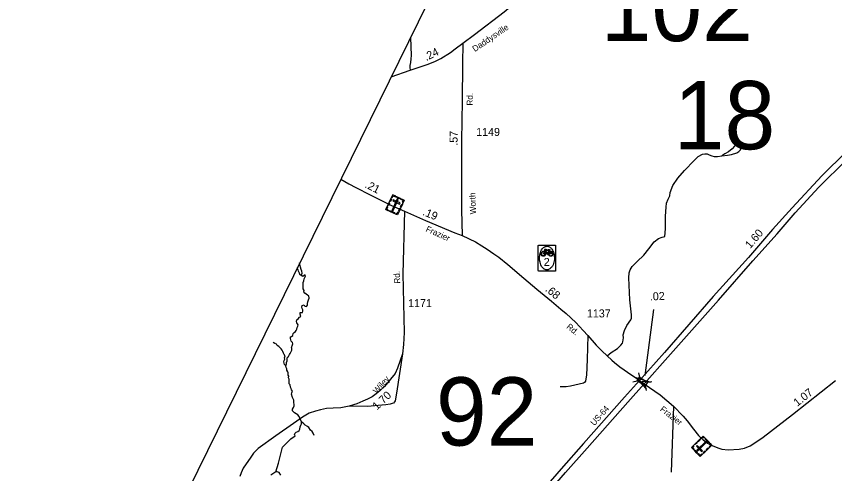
# Model space of a CAD drawing. Extents: x 2220236 to 2384410, y 720751 to 894131.
# Drawn here: x 2231773 to 2244558, y 782323 to 789470 of the extents above; entities that cross this region are included whole.
import ezdxf

# ---------------------------------------------------------------- set-up
doc = ezdxf.new("R2010")
doc.units = 0
doc.layers.add('Default', color=7, linetype='Continuous')

msp = doc.modelspace()

# ---------------------------------------------------------------- linework, layer by layer
at = {"layer": 'Default'}
for p, q in [((2241596, 783859), (2241735, 784887)), ((2241494, 783900), (2241509, 783833)), ((2241403, 783759), (2241471, 783773)), ((2241636, 783751), (2241703, 783765)), ((2241598, 783693), (2241613, 783625)), ((2242042, 783378), (2242004, 782347))]:
    msp.add_line(p, q, dxfattribs=at)
for points in [[(2293118, 894131), (2291904, 891776), (2258822, 829665), (2255410, 823324), (2242089, 797599), (2231460, 775981), (2225011, 762953), (2220576, 753519)], [(2238751, 789053), (2238929, 789188), (2239396, 789540), (2239553, 789672), (2239642, 789752), (2239761, 789881), (2239955, 790133), (2240253, 790547), (2240432, 790793), (2240547, 790917), (2240589, 790951), (2240633, 790984), (2240687, 791008), (2240736, 791032), (2240787, 791050), (2240883, 791079), (2241108, 791106), (2241451, 791165)], [(2237931, 789142), (2237941, 788860), (2237936, 788806), (2237930, 788747), (2237923, 788701), (2237921, 788671), (2237925, 788630)], [(2237628, 788527), (2237925, 788630), (2238064, 788675), (2238189, 788716), (2238309, 788766), (2238405, 788813), (2238554, 788906), (2238628, 788962), (2238751, 789053)], [(2238751, 789053), (2238743, 788727), (2238736, 788152), (2238729, 787524), (2238726, 786985), (2238729, 786444), (2238738, 786043)], [(2246466, 788692), (2245883, 788279), (2245536, 788020), (2245316, 787850), (2245058, 787638), (2244745, 787357), (2244360, 786978), (2243893, 786477), (2243588, 786141), (2243210, 785701), (2242661, 785094), (2241899, 784218), (2241510, 783780)], [(2241584, 783729), (2241953, 784145), (2242742, 785032), (2243280, 785647), (2243658, 786072), (2243943, 786400), (2244313, 786801), (2244745, 787229), (2245081, 787534), (2245351, 787762), (2245590, 787958), (2245941, 788221), (2246502, 788602)], [(2242793, 787292), (2242882, 787298), (2242946, 787310), (2243031, 787336), (2243063, 787359), (2243089, 787385), (2243099, 787417), (2243099, 787445), (2243093, 787459), (2243087, 787469), (2243071, 787477), (2243061, 787481), (2243035, 787477), (2243019, 787467), (2242995, 787441), (2242957, 787399), (2242898, 787355), (2242844, 787320), (2242793, 787292)], [(2241002, 784165), (2241066, 784214), (2241164, 784277), (2241219, 784329), (2241244, 784362), (2241251, 784385), (2241257, 784444), (2241255, 784490), (2241273, 784560), (2241312, 784637), (2241372, 784727), (2241384, 784755), (2241384, 784807), (2241360, 785041), (2241344, 785381), (2241350, 785463), (2241362, 785509), (2241394, 785561), (2241475, 785637), (2241577, 785736), (2241654, 785836), (2241739, 785944), (2241805, 786000), (2241863, 786019), (2241906, 786027), (2241914, 786148), (2241917, 786345), (2241923, 786486), (2241930, 786551), (2241956, 786611), (2241982, 786663), (2241989, 786718), (2242028, 786829), (2242108, 786942), (2242212, 787061), (2242361, 787216), (2242427, 787279), (2242495, 787315), (2242532, 787324), (2242566, 787324), (2242598, 787308), (2242638, 787288), (2242677, 787280), (2242729, 787282), (2242793, 787292)], [(2236841, 786925), (2236967, 786854), (2237077, 786795), (2237303, 786683), (2237634, 786514), (2237835, 786424)], [(2237835, 786424), (2237811, 785448), (2237833, 784527), (2237821, 784341), (2237806, 784195), (2237728, 783972), (2237689, 783888), (2237620, 783800), (2237526, 783683), (2237455, 783624), (2237393, 783568), (2237330, 783525), (2237260, 783486), (2237188, 783454), (2237092, 783415), (2236973, 783380), (2236842, 783354), (2236724, 783345), (2236617, 783340), (2236525, 783322), (2236445, 783300), (2236346, 783268), (2236242, 783208), (2236102, 783107), (2235825, 782913), (2235552, 782714), (2235480, 782641), (2235428, 782565), (2235361, 782476), (2235317, 782407), (2235287, 782334), (2235265, 782276)], [(2237835, 786424), (2238164, 786280), (2238621, 786089), (2238738, 786043)], [(2238738, 786043), (2238944, 785946), (2239046, 785882), (2239130, 785831), (2239232, 785761), (2239310, 785708), (2239454, 785590), (2239704, 785379), (2239904, 785206), (2240133, 785018), (2240280, 784894), (2240361, 784828), (2240513, 784683), (2240627, 784562), (2240700, 784482), (2240831, 784333), (2240919, 784244), (2241002, 784165), (2241078, 784095), (2241116, 784061), (2241204, 783991), (2241390, 783863), (2241476, 783803), (2241510, 783780)], [(2236224, 785421), (2236204, 785436), (2236194, 785458), (2236183, 785487), (2236175, 785510), (2236159, 785538)], [(2236224, 785421), (2236238, 785456), (2236234, 785487), (2236222, 785514), (2236212, 785551), (2236206, 785577), (2236197, 785616)], [(2235983, 784010), (2235994, 784041), (2235993, 784061), (2236005, 784084), (2236006, 784116), (2236011, 784141), (2236027, 784156), (2236042, 784184), (2236049, 784202), (2236062, 784221), (2236062, 784221), (2236079, 784251), (2236076, 784282), (2236074, 784301), (2236081, 784321), (2236081, 784321), (2236094, 784353), (2236088, 784372), (2236067, 784394), (2236061, 784414), (2236054, 784435), (2236054, 784435), (2236055, 784463), (2236074, 784468), (2236091, 784480), (2236091, 784480), (2236100, 784513), (2236113, 784531), (2236132, 784545), (2236145, 784558), (2236157, 784582), (2236162, 784609), (2236171, 784628), (2236174, 784647), (2236174, 784647), (2236154, 784682), (2236152, 784701), (2236156, 784725), (2236156, 784725), (2236174, 784745), (2236174, 784745), (2236198, 784769), (2236216, 784781), (2236216, 784781), (2236206, 784817), (2236209, 784844), (2236209, 784844), (2236241, 784844), (2236251, 784863), (2236250, 784885), (2236238, 784905), (2236231, 784925), (2236236, 784949), (2236236, 784949), (2236267, 784963), (2236280, 784942), (2236307, 784937), (2236321, 784956), (2236319, 784980), (2236329, 785009), (2236339, 785037), (2236348, 785063), (2236348, 785063), (2236341, 785102), (2236321, 785114), (2236302, 785126), (2236278, 785144), (2236266, 785162), (2236271, 785184), (2236271, 785184), (2236256, 785209), (2236252, 785237), (2236252, 785260), (2236252, 785260), (2236254, 785311), (2236262, 785338), (2236269, 785367), (2236292, 785407), (2236292, 785407), (2236284, 785429), (2236267, 785421), (2236248, 785402), (2236248, 785402), (2236224, 785421)], [(2240700, 784482), (2240692, 784109), (2240680, 783861), (2240672, 783805), (2240664, 783769), (2240651, 783747), (2240633, 783737), (2240431, 783689), (2240365, 783682), (2240269, 783681)], [(2235967, 784111), (2235960, 784133), (2235960, 784133), (2235971, 784163), (2235957, 784187), (2235947, 784204), (2235937, 784233), (2235925, 784253), (2235910, 784273), (2235889, 784295), (2235874, 784309), (2235850, 784324), (2235835, 784346), (2235811, 784355), (2235786, 784373)], [(2237806, 784195), (2237712, 783580), (2237691, 783463), (2237682, 783443), (2237665, 783427), (2237645, 783417), (2237611, 783410), (2237548, 783397), (2237427, 783390), (2237266, 783374), (2236973, 783380)], [(2236226, 783135), (2236214, 783167), (2236189, 783218), (2236172, 783240), (2236116, 783276), (2236089, 783303), (2236088, 783329), (2236101, 783359), (2236111, 783383), (2236113, 783405), (2236110, 783437), (2236108, 783471), (2236088, 783514), (2236072, 783563), (2236076, 783588), (2236087, 783613), (2236072, 783633), (2236066, 783652), (2236058, 783677), (2236058, 783677), (2236051, 783710), (2236036, 783728), (2236033, 783750), (2236033, 783774), (2236033, 783798), (2236027, 783818), (2236031, 783845), (2236021, 783864), (2236021, 783864), (2236022, 783896), (2236012, 783915), (2235997, 783939), (2235999, 783962), (2235988, 783983), (2235983, 784010), (2235960, 784030), (2235954, 784068), (2235955, 784089), (2235967, 784111)], [(2241510, 783780), (2241272, 783516), (2240633, 782793), (2240284, 782398), (2240043, 782122), (2239842, 781894), (2239486, 781496), (2239240, 781262), (2239066, 781107), (2238846, 780915), (2238697, 780793), (2238546, 780682), (2238277, 780500), (2237910, 780284), (2237495, 780064), (2236922, 779777), (2236380, 779505), (2235878, 779250), (2235058, 778847), (2234385, 778513), (2233803, 778213)], [(2241510, 783780), (2241584, 783729)], [(2241584, 783729), (2241831, 783555), (2242042, 783378), (2242193, 783219), (2242256, 783146), (2242352, 783018), (2242433, 782920), (2242503, 782852), (2242569, 782801), (2242620, 782771), (2242734, 782724), (2242793, 782707), (2242894, 782696), (2243064, 782704), (2243151, 782722), (2243236, 782758), (2243328, 782815), (2243442, 782892), (2243901, 783246), (2244572, 783780)], [(2233785, 778089), (2234169, 778301), (2234495, 778469), (2235033, 778731), (2235909, 779156), (2236376, 779389), (2236990, 779703), (2237555, 779983), (2237945, 780201), (2238312, 780419), (2238590, 780604), (2238736, 780712), (2238908, 780847), (2239109, 781024), (2239323, 781217), (2239549, 781435), (2239906, 781823), (2240112, 782064), (2240353, 782340), (2240693, 782720), (2241328, 783439), (2241584, 783729)], [(2235932, 782739), (2236062, 782865), (2236128, 782914), (2236119, 782933), (2236126, 782952), (2236143, 782972), (2236172, 782984), (2236192, 782997), (2236202, 783016), (2236202, 783016), (2236209, 783053), (2236219, 783079), (2236228, 783104), (2236226, 783135)], [(2236426, 782919), (2236411, 782955), (2236394, 782980), (2236370, 783002), (2236343, 783043), (2236323, 783060), (2236287, 783082), (2236263, 783103), (2236226, 783135)], [(2235828, 782349), (2235867, 782487), (2235932, 782739)], [(2235906, 782301), (2235880, 782340), (2235845, 782353), (2235828, 782349), (2235750, 782301)]]:
    msp.add_lwpolyline(points, dxfattribs=at)
for points in [[(2237653, 786682), (2237834, 786598), (2237727, 786367), (2237547, 786451)], [(2237635, 786643), (2237646, 786638), (2237659, 786667), (2237696, 786650), (2237700, 786660), (2237653, 786682)], [(2237576, 786514), (2237594, 786554), (2237604, 786549), (2237586, 786510)], [(2237604, 786575), (2237622, 786615), (2237633, 786610), (2237614, 786571)], [(2237740, 786610), (2237723, 786617), (2237638, 786433), (2237655, 786426)], [(2237662, 786603), (2237654, 786586), (2237761, 786537), (2237769, 786554)], [(2237721, 786651), (2237768, 786629), (2237763, 786619), (2237716, 786641)], [(2237816, 786559), (2237806, 786564), (2237819, 786593), (2237782, 786610), (2237787, 786620), (2237834, 786598)], [(2237577, 786437), (2237581, 786447), (2237562, 786457), (2237578, 786493), (2237568, 786498), (2237547, 786451)], [(2237604, 786437), (2237681, 786402), (2237676, 786391), (2237599, 786427)], [(2237747, 786438), (2237766, 786477), (2237776, 786472), (2237758, 786433)], [(2237775, 786498), (2237793, 786537), (2237804, 786532), (2237785, 786493)], [(2237697, 786381), (2237702, 786392), (2237722, 786382), (2237739, 786419), (2237749, 786414), (2237727, 786367)], [(2239938, 785896), (2239939, 785896), (2239972, 785896), (2240155, 785896), (2240188, 785896), (2240189, 785896), (2240190, 785896), (2240191, 785896), (2240191, 785896), (2240192, 785895), (2240193, 785895), (2240194, 785894), (2240195, 785894), (2240195, 785893), (2240196, 785892), (2240197, 785891), (2240197, 785891), (2240197, 785891), (2240198, 785890), (2240198, 785890), (2240198, 785889), (2240198, 785888), (2240199, 785888), (2240199, 785887), (2240199, 785886), (2240199, 785886), (2240199, 785852), (2240199, 785533), (2240199, 785499), (2240199, 785498), (2240199, 785498), (2240198, 785497), (2240198, 785496), (2240198, 785495), (2240197, 785494), (2240197, 785494), (2240196, 785493), (2240196, 785492), (2240195, 785492), (2240195, 785491), (2240195, 785491), (2240194, 785491), (2240194, 785490), (2240193, 785490), (2240193, 785490), (2240192, 785489), (2240191, 785489), (2240190, 785489), (2240190, 785489), (2240189, 785489), (2240189, 785489), (2240189, 785489), (2240188, 785489), (2240155, 785489), (2239972, 785489), (2239939, 785489), (2239938, 785489), (2239937, 785489), (2239937, 785489), (2239936, 785489), (2239935, 785489), (2239935, 785490), (2239934, 785490), (2239933, 785490), (2239933, 785491), (2239932, 785491), (2239932, 785491), (2239931, 785492), (2239931, 785492), (2239931, 785492), (2239930, 785493), (2239930, 785493), (2239930, 785494), (2239929, 785494), (2239929, 785495), (2239929, 785495), (2239929, 785496), (2239929, 785496), (2239928, 785496), (2239928, 785497), (2239928, 785497), (2239928, 785497), (2239928, 785497), (2239928, 785498), (2239928, 785498), (2239928, 785498), (2239928, 785498), (2239928, 785498), (2239928, 785499), (2239928, 785499), (2239928, 785533), (2239928, 785852), (2239928, 785885), (2239928, 785887), (2239928, 785887), (2239928, 785888), (2239928, 785889), (2239929, 785889), (2239929, 785891), (2239930, 785891), (2239930, 785892), (2239931, 785893), (2239932, 785894), (2239933, 785894), (2239933, 785895), (2239933, 785895), (2239934, 785895), (2239934, 785895), (2239935, 785895), (2239936, 785896), (2239937, 785896), (2239937, 785896)], [(2240063, 785508), (2240059, 785508), (2240054, 785509), (2240044, 785511), (2240033, 785515), (2240027, 785518), (2240021, 785521), (2240016, 785525), (2240008, 785531), (2239994, 785544), (2239980, 785562), (2239969, 785586), (2239960, 785606), (2239955, 785627), (2239949, 785658), (2239948, 785682), (2239947, 785694), (2239948, 785703), (2239948, 785709), (2239949, 785718), (2239950, 785733), (2239953, 785747), (2239955, 785757), (2239956, 785762), (2239959, 785771), (2239961, 785780), (2239969, 785800), (2239979, 785819), (2239990, 785835), (2239999, 785846), (2240011, 785857), (2240020, 785863), (2240024, 785866), (2240030, 785869), (2240038, 785873), (2240048, 785875), (2240058, 785877), (2240066, 785877), (2240076, 785876), (2240088, 785873), (2240101, 785867), (2240112, 785860), (2240122, 785852), (2240132, 785841), (2240141, 785829), (2240150, 785816), (2240157, 785802), (2240164, 785785), (2240170, 785767), (2240174, 785750), (2240177, 785733), (2240178, 785718), (2240179, 785710), (2240180, 785691), (2240179, 785671), (2240176, 785647), (2240172, 785627), (2240166, 785606), (2240158, 785586), (2240149, 785568), (2240140, 785555), (2240132, 785544), (2240120, 785532), (2240110, 785524), (2240099, 785517), (2240087, 785512), (2240080, 785510), (2240076, 785509), (2240073, 785509), (2240069, 785509)], [(2240083, 785823), (2240107, 785826), (2240109, 785824), (2240107, 785820), (2240101, 785818), (2240100, 785815), (2240110, 785798), (2240124, 785799), (2240137, 785796), (2240149, 785787), (2240154, 785779), (2240156, 785774), (2240158, 785766), (2240159, 785758), (2240158, 785750), (2240156, 785743), (2240152, 785736), (2240149, 785731), (2240142, 785726), (2240136, 785722), (2240127, 785720), (2240122, 785720), (2240111, 785721), (2240104, 785725), (2240101, 785728), (2240096, 785734), (2240093, 785740), (2240088, 785753), (2240087, 785758), (2240094, 785753), (2240100, 785743), (2240104, 785737), (2240109, 785733), (2240118, 785729), (2240124, 785729), (2240132, 785731), (2240139, 785735), (2240145, 785741), (2240149, 785748), (2240151, 785758), (2240150, 785766), (2240149, 785773), (2240145, 785779), (2240141, 785783), (2240135, 785788), (2240130, 785789), (2240120, 785791), (2240114, 785792), (2240131, 785762), (2240094, 785753), (2240087, 785758), (2240121, 785765), (2240107, 785789), (2240097, 785778), (2240094, 785760), (2240087, 785758), (2240087, 785766), (2240090, 785778), (2240096, 785786), (2240104, 785795), (2240099, 785806), (2240080, 785758), (2240087, 785758), (2240088, 785753), (2240079, 785752), (2240081, 785746), (2240086, 785744), (2240074, 785741), (2240071, 785745), (2240075, 785747), (2240030, 785798), (2240029, 785793), (2240035, 785785), (2240039, 785777), (2240042, 785768), (2240043, 785761), (2240043, 785753), (2240040, 785744), (2240036, 785735), (2240029, 785728), (2240021, 785723), (2240011, 785721), (2240004, 785720), (2239997, 785721), (2239985, 785729), (2239981, 785733), (2239975, 785744), (2239973, 785757), (2239973, 785766), (2239975, 785774), (2239978, 785781), (2239983, 785787), (2239989, 785792), (2239994, 785796), (2240001, 785798), (2240008, 785799), (2240023, 785797), (2240027, 785789), (2240022, 785770), (2240016, 785760), (2240007, 785756), (2240004, 785759), (2240018, 785774), (2240021, 785787), (2240018, 785789), (2240012, 785791), (2240002, 785791), (2239997, 785789), (2239989, 785785), (2239982, 785776), (2239979, 785766), (2239980, 785755), (2239983, 785745), (2239987, 785739), (2239992, 785735), (2239999, 785731), (2240005, 785729), (2240013, 785730), (2240021, 785733), (2240028, 785740), (2240032, 785748), (2240035, 785754), (2240035, 785761), (2240034, 785769), (2240031, 785778), (2240023, 785797), (2240031, 785819), (2240036, 785813), (2240033, 785804), (2240069, 785765), (2240068, 785770), (2240064, 785776), (2240066, 785777), (2240076, 785777), (2240074, 785770), (2240075, 785765), (2240094, 785813), (2240036, 785813), (2240031, 785819), (2240024, 785826), (2240030, 785832), (2240045, 785834), (2240051, 785830), (2240048, 785825), (2240039, 785826), (2240032, 785825), (2240034, 785824), (2240037, 785824), (2240036, 785820), (2240095, 785820), (2240095, 785821)], [(2241614, 783646), (2241452, 783828), (2241683, 783752), (2241553, 783761)], [(2241509, 783833), (2241636, 783751), (2241598, 783692), (2241471, 783773)], [(2242459, 782591), (2242320, 782733), (2242502, 782911), (2242641, 782769)], [(2242458, 782853), (2242427, 782822), (2242419, 782831), (2242450, 782861)], [(2242525, 782888), (2242517, 782880), (2242501, 782895), (2242473, 782867), (2242465, 782875), (2242502, 782911)], [(2242593, 782802), (2242533, 782863), (2242541, 782871), (2242601, 782810)], [(2242351, 782764), (2242359, 782756), (2242336, 782733), (2242364, 782704), (2242356, 782696), (2242320, 782733)], [(2242411, 782807), (2242380, 782776), (2242372, 782785), (2242403, 782815)], [(2242479, 782668), (2242492, 782681), (2242410, 782765), (2242397, 782752)], [(2242404, 782689), (2242417, 782676), (2242562, 782818), (2242549, 782831)], [(2242591, 782720), (2242560, 782690), (2242552, 782698), (2242583, 782728)], [(2242618, 782793), (2242610, 782785), (2242625, 782769), (2242596, 782741), (2242604, 782733), (2242641, 782769)], [(2242407, 782644), (2242371, 782681), (2242379, 782689), (2242415, 782652)], [(2242490, 782621), (2242482, 782629), (2242459, 782607), (2242431, 782636), (2242423, 782628), (2242459, 782591)], [(2242543, 782673), (2242512, 782643), (2242504, 782651), (2242535, 782681)]]:
    msp.add_lwpolyline(points, close=True, dxfattribs=at)

# ---------------------------------------------------------------- texts
for s, height, p in [('102', 1066.3, (2240902, 789083)), ('18', 1066.3, (2242044, 787393)), ('1149', 125, (2238957, 787601)), ('2', 125, (2240013, 785569)), ('1171', 125, (2237893, 784925)), ('1137', 125, (2240687, 784765)), ('92', 1066.3, (2238328, 782762))]:
    msp.add_text(s, height=height, dxfattribs=at).set_placement(p)
for s, height, rotation, p in [('Daddysville', 95, 34.2102, (2238937, 788911)), ('.24', 125, 26.1543, (2238178, 788771)), ('Rd.', 95, 89.8662, (2238904, 788076)), ('.57', 125, 89.4158, (2238666, 787447)), ('.21', 125, 333.0015, (2237207, 786802)), ('Worth', 95, 92.2797, (2238957, 786379)), ('.19', 125, 337.3671, (2238109, 786369)), ('Frazier', 95, 336.0498, (2238160, 786112)), ('1.60', 125, 49.3328, (2243239, 785831)), ('Rd.', 95, 92.7959, (2237772, 785295)), ('.68', 125, 320.5719, (2240026, 785186)), ('.02', 125, 2.4349, (2241673, 785029)), ('Rd.', 95, 320.9761, (2240359, 784604)), ('Wiley', 95, 48.7982, (2237407, 783564)), ('1.07', 125, 38.2764, (2243975, 783367)), ('1.70', 125, 43.6591, (2237407, 783309)), ('US-64', 95, 48.5073, (2240804, 783064)), ('Frazier', 95, 322.3648, (2241821, 783312))]:
    msp.add_text(s, height=height, rotation=rotation, dxfattribs=at).set_placement(p)

doc.saveas('drawing.dxf')
